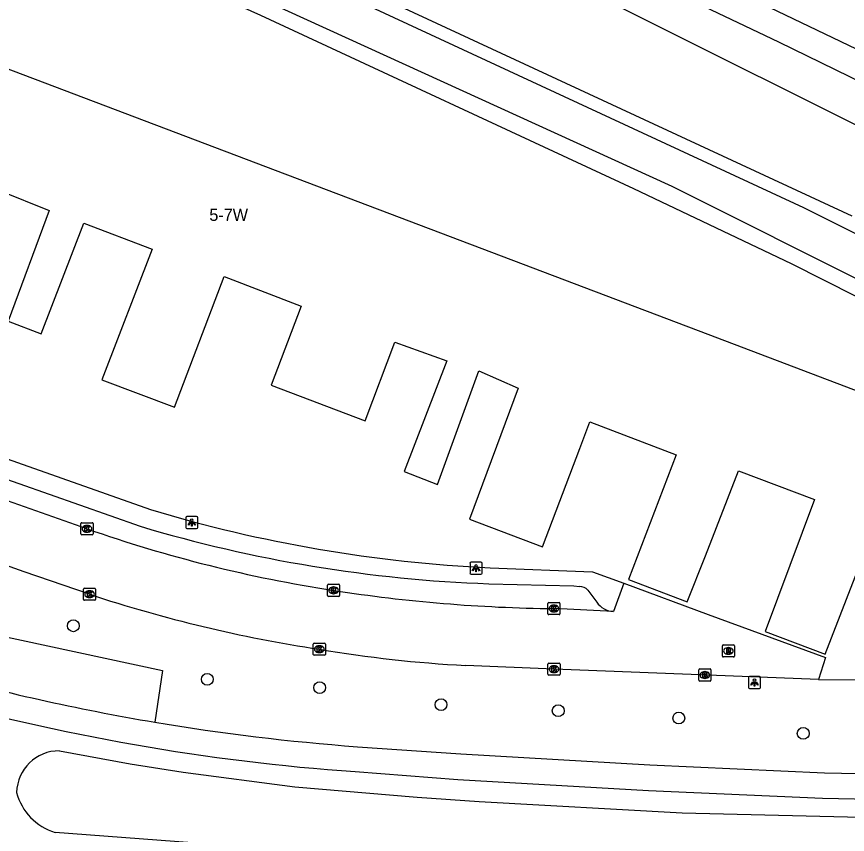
# Model space of a CAD drawing. Extents: x 163686 to 164493, y 382719 to 383870.
# Drawn here: x 163943.1 to 164011.7, y 383696.4 to 383764 of the extents above; entities that cross this region are included whole.
import ezdxf

# ---------------------------------------------------------------- set-up
doc = ezdxf.new("R2010")
doc.units = 0
for name, color, linetype in [('IMGEO_Boom', 7, 'Continuous'), ('IMGEO_Geluidsscherm', 7, 'Continuous'), ('IMGEO_Groenvoorziening', 7, 'Continuous'), ('IMGEO_Haag', 7, 'Continuous'), ('IMGEO_Kolk', 7, 'Continuous'), ('IMGEO_Lichtpunt', 7, 'Continuous'), ('IMGEO_Pand', 7, 'Continuous'), ('IMGEO_Pand_nummerreeks', 7, 'Continuous'), ('IMGEO_Parkeervlak_open', 7, 'Continuous'), ('IMGEO_Rijbaan_lokaal_open', 7, 'Continuous'), ('IMGEO_Rioolput', 7, 'Continuous'), ('IMGEO_Spoorbaan_halfverhard', 7, 'Continuous'), ('IMGEO_Voetpad_halfverhard', 7, 'Continuous'), ('IMGEO_Voetpad_open', 7, 'Continuous'), ('IMGEO_Waterloop', 7, 'Continuous')]:
    doc.layers.add(name, color=color, linetype=linetype)

msp = doc.modelspace()

# ---------------------------------------------------------------- linework, layer by layer
at = {"layer": 'IMGEO_Boom'}
for centre in [(163947.782, 383713.671), (163958.847, 383709.246), (163968.133, 383708.559), (163978.161, 383707.154), (163987.843, 383706.654), (163997.803, 383706.049), (164008.084, 383704.779)]:
    msp.add_circle(centre, 0.489, dxfattribs=at)
at = {"layer": 'IMGEO_Geluidsscherm'}
msp.add_lwpolyline([(163904.646, 383809.665), (163923.398, 383801.759), (163933.519, 383797.432), (163943.525, 383793.062), (163952.065, 383789.335), (163970.522, 383780.995), (163983.906, 383774.835), (163988.299, 383772.762), (163992.914, 383770.588), (163997.498, 383768.512), (164012.454, 383761.334), (164021.451, 383756.885), (164026.203, 383754.53), (164043.759, 383745.801), (164057.019, 383738.875), (164066.649, 383733.891), (164070.434, 383731.924), (164088.419, 383722.275), (164094.726, 383718.894), (164102.631, 383714.561), (164104.098, 383713.707), (164115.716, 383707.212), (164128.775, 383699.816), (164135.231, 383696.012)], dxfattribs=at)
at = {"layer": 'IMGEO_Groenvoorziening'}
for points in [[(164103.323, 383712.402), (164067.976, 383731.199), (164055.234, 383737.807), (164028.306, 383751.026), (164006.063, 383761.874), (163980.919, 383773.858), (163960.989, 383783.276), (163932.859, 383795.68), (163930.715, 383796.437), (163928.738, 383796.753), (163926.699, 383796.479), (163924.492, 383795.996), (163924.445, 383795.971)], [(163918.248, 383787.481), (163937.053, 383780.039), (163965.887, 383767.824), (164008.103, 383748.23), (164044.516, 383730.065), (164051.727, 383727.059), (164053.367, 383726.891), (164054.187, 383726.26), (164055.091, 383724.137), (164056.184, 383721.151), (164058.938, 383717.809), (164058.26, 383717.12)], [(163896.685, 383723.623), (163898.53, 383727.849), (163931.434, 383715.068), (163955.152, 383709.969), (163954.504, 383705.708)], [(164009.349, 383709.23), (164040.244, 383708.97), (164041.143, 383711.342)], [(163946.626, 383703.338), (163952.47, 383702.271), (163956.851, 383701.57), (163966.067, 383700.366), (163976.184, 383699.499), (163981.321, 383699.161), (163998.087, 383698.225), (164050.465, 383696.964), (164052.622, 383696.86), (164059.615, 383696.686), (164061.417, 383696.979), (164062.511, 383697.708), (164064.646, 383698.236), (164072.063, 383697.301), (164074.559, 383697.438), (164075.936, 383697.746), (164077.897, 383698.797)], [(164052.345, 383688.185), (164050.175, 383688.655), (164038.308, 383689.82), (164008.862, 383692.068), (163994.067, 383693.289), (163968.93, 383694.886), (163946.267, 383696.593)]]:
    msp.add_lwpolyline(points, dxfattribs=at)
for centre, radius, start, end in [((163946.612, 383699.821), 3.517, 89.76501, 178.68922), ((163947.644, 383701.089), 4.702, 194.62984, 252.9655)]:
    msp.add_arc(centre, radius, start, end, dxfattribs=at)
at = {"layer": 'IMGEO_Haag'}
msp.add_lwpolyline([(163917.127, 383785.53), (163925.6, 383782.084), (163925.953, 383782.579), (163929.25, 383781.442), (163929.22, 383780.664), (163940.072, 383776.071), (163997.216, 383750), (164047.874, 383724.612)], dxfattribs=at)
at = {"layer": 'IMGEO_Kolk'}
for p, q in [((163948.407, 383721.258), (163948.407, 383722.11)), ((163948.482, 383722.184), (163949.334, 383722.184)), ((163948.895, 383721.964), (163948.92, 383721.964)), ((163949.408, 383722.11), (163949.408, 383721.258)), ((163948.918, 383721.404), (163948.893, 383721.404)), ((163949.334, 383721.184), (163948.482, 383721.184)), ((163948.618, 383715.85), (163948.618, 383716.702)), ((163948.693, 383716.776), (163949.545, 383716.776)), ((163949.106, 383716.556), (163949.131, 383716.556)), ((163949.619, 383716.702), (163949.619, 383715.85)), ((163968.78, 383716.173), (163968.78, 383717.025)), ((163968.855, 383717.099), (163969.707, 383717.099)), ((163969.268, 383716.879), (163969.293, 383716.879)), ((163969.781, 383717.025), (163969.781, 383716.173)), ((163949.545, 383715.776), (163948.693, 383715.776)), ((163949.129, 383715.996), (163949.104, 383715.996)), ((163969.707, 383716.099), (163968.855, 383716.099)), ((163969.291, 383716.319), (163969.266, 383716.319)), ((163986.985, 383714.666), (163986.985, 383715.518)), ((163987.06, 383715.592), (163987.912, 383715.592)), ((163987.473, 383715.372), (163987.498, 383715.372)), ((163987.986, 383715.518), (163987.986, 383714.666)), ((163987.912, 383714.592), (163987.06, 383714.592)), ((163987.496, 383714.812), (163987.471, 383714.812)), ((163967.606, 383711.311), (163967.606, 383712.163)), ((163967.681, 383712.237), (163968.533, 383712.237)), ((163968.094, 383712.017), (163968.119, 383712.017)), ((163968.607, 383712.163), (163968.607, 383711.311)), ((163968.533, 383711.237), (163967.681, 383711.237)), ((163968.117, 383711.457), (163968.092, 383711.457)), ((163986.995, 383709.659), (163986.995, 383710.511)), ((163987.07, 383710.585), (163987.922, 383710.585)), ((163987.483, 383710.365), (163987.508, 383710.365)), ((163987.996, 383710.511), (163987.996, 383709.659)), ((163987.506, 383709.805), (163987.481, 383709.805)), ((163999.459, 383709.176), (163999.459, 383710.028)), ((163999.534, 383710.102), (164000.386, 383710.102)), ((163999.947, 383709.882), (163999.972, 383709.882)), ((164000.46, 383710.028), (164000.46, 383709.176)), ((163987.922, 383709.585), (163987.07, 383709.585)), ((164000.386, 383709.102), (163999.534, 383709.102)), ((163999.97, 383709.322), (163999.945, 383709.322))]:
    msp.add_line(p, q, dxfattribs=at)
for points in [[(163948.407, 383721.258), (163948.407, 383722.11)], [(163948.482, 383722.184), (163949.334, 383722.184)], [(163949.408, 383722.11), (163949.408, 383721.258)], [(163948.728, 383721.884), (163948.851, 383721.884), (163948.851, 383721.733), (163948.981, 383721.884), (163949.145, 383721.884), (163948.999, 383721.733), (163949.152, 383721.484), (163949, 383721.484), (163948.915, 383721.648), (163948.851, 383721.581), (163948.851, 383721.484), (163948.728, 383721.484), (163948.728, 383721.884)], [(163949.334, 383721.184), (163948.482, 383721.184)], [(163948.618, 383715.85), (163948.618, 383716.702)], [(163948.693, 383716.776), (163949.545, 383716.776)], [(163948.939, 383716.476), (163949.062, 383716.476), (163949.062, 383716.325), (163949.192, 383716.476), (163949.356, 383716.476), (163949.21, 383716.325), (163949.363, 383716.076), (163949.211, 383716.076), (163949.126, 383716.24), (163949.062, 383716.173), (163949.062, 383716.076), (163948.939, 383716.076), (163948.939, 383716.476)], [(163949.619, 383716.702), (163949.619, 383715.85)], [(163968.78, 383716.173), (163968.78, 383717.025)], [(163968.855, 383717.099), (163969.707, 383717.099)], [(163969.101, 383716.799), (163969.224, 383716.799), (163969.224, 383716.648), (163969.354, 383716.799), (163969.518, 383716.799), (163969.372, 383716.648), (163969.525, 383716.399), (163969.373, 383716.399), (163969.288, 383716.563), (163969.224, 383716.496), (163969.224, 383716.399), (163969.101, 383716.399), (163969.101, 383716.799)], [(163969.781, 383717.025), (163969.781, 383716.173)], [(163949.545, 383715.776), (163948.693, 383715.776)], [(163969.707, 383716.099), (163968.855, 383716.099)], [(163986.985, 383714.666), (163986.985, 383715.518)], [(163987.06, 383715.592), (163987.912, 383715.592)], [(163987.306, 383715.292), (163987.429, 383715.292), (163987.429, 383715.141), (163987.559, 383715.292), (163987.723, 383715.292), (163987.577, 383715.141), (163987.73, 383714.892), (163987.578, 383714.892), (163987.493, 383715.056), (163987.429, 383714.989), (163987.429, 383714.892), (163987.306, 383714.892), (163987.306, 383715.292)], [(163987.986, 383715.518), (163987.986, 383714.666)], [(163987.912, 383714.592), (163987.06, 383714.592)], [(163967.606, 383711.311), (163967.606, 383712.163)], [(163967.681, 383712.237), (163968.533, 383712.237)], [(163967.927, 383711.937), (163968.05, 383711.937), (163968.05, 383711.786), (163968.18, 383711.937), (163968.344, 383711.937), (163968.198, 383711.786), (163968.351, 383711.537), (163968.199, 383711.537), (163968.114, 383711.701), (163968.05, 383711.634), (163968.05, 383711.537), (163967.927, 383711.537), (163967.927, 383711.937)], [(163968.607, 383712.163), (163968.607, 383711.311)], [(163968.533, 383711.237), (163967.681, 383711.237)], [(163986.995, 383709.659), (163986.995, 383710.511)], [(163987.07, 383710.585), (163987.922, 383710.585)], [(163987.316, 383710.285), (163987.439, 383710.285), (163987.439, 383710.134), (163987.569, 383710.285), (163987.733, 383710.285), (163987.587, 383710.134), (163987.74, 383709.885), (163987.588, 383709.885), (163987.503, 383710.049), (163987.439, 383709.982), (163987.439, 383709.885), (163987.316, 383709.885), (163987.316, 383710.285)], [(163987.996, 383710.511), (163987.996, 383709.659)], [(163999.459, 383709.176), (163999.459, 383710.028)], [(163999.534, 383710.102), (164000.386, 383710.102)], [(163999.78, 383709.802), (163999.903, 383709.802), (163999.903, 383709.651), (164000.033, 383709.802), (164000.197, 383709.802), (164000.051, 383709.651), (164000.204, 383709.402), (164000.052, 383709.402), (163999.967, 383709.566), (163999.903, 383709.499), (163999.903, 383709.402), (163999.78, 383709.402), (163999.78, 383709.802)], [(164000.46, 383710.028), (164000.46, 383709.176)], [(163987.922, 383709.585), (163987.07, 383709.585)], [(164000.386, 383709.102), (163999.534, 383709.102)]]:
    msp.add_lwpolyline(points, dxfattribs=at)
for centre, start, end in [((163948.484, 383722.108), 91.55205, 178.44795), ((163948.484, 383722.108), 91.55205, 178.44795), ((163949.332, 383722.108), 1.55205, 88.44795), ((163949.332, 383722.108), 1.55205, 88.44795), ((163948.484, 383721.26), 181.55205, 268.44795), ((163948.484, 383721.26), 181.55205, 268.44795), ((163949.332, 383721.26), 271.55205, 358.44795), ((163949.332, 383721.26), 271.55205, 358.44795), ((163948.695, 383716.7), 91.55205, 178.44795), ((163948.695, 383716.7), 91.55205, 178.44795), ((163949.543, 383716.7), 1.55205, 88.44795), ((163949.543, 383716.7), 1.55205, 88.44795), ((163968.857, 383717.023), 91.55205, 178.44795), ((163968.857, 383717.023), 91.55205, 178.44795), ((163969.705, 383717.023), 1.55205, 88.44795), ((163969.705, 383717.023), 1.55205, 88.44795), ((163948.695, 383715.852), 181.55205, 268.44795), ((163948.695, 383715.852), 181.55205, 268.44795), ((163949.543, 383715.852), 271.55205, 358.44795), ((163949.543, 383715.852), 271.55205, 358.44795), ((163968.857, 383716.175), 181.55205, 268.44795), ((163968.857, 383716.175), 181.55205, 268.44795), ((163969.705, 383716.175), 271.55205, 358.44795), ((163969.705, 383716.175), 271.55205, 358.44795), ((163987.062, 383715.516), 91.55205, 178.44795), ((163987.062, 383715.516), 91.55205, 178.44795), ((163987.91, 383715.516), 1.55205, 88.44795), ((163987.91, 383715.516), 1.55205, 88.44795), ((163987.062, 383714.668), 181.55205, 268.44795), ((163987.062, 383714.668), 181.55205, 268.44795), ((163987.91, 383714.668), 271.55205, 358.44795), ((163987.91, 383714.668), 271.55205, 358.44795), ((163967.683, 383712.161), 91.55205, 178.44795), ((163967.683, 383712.161), 91.55205, 178.44795), ((163968.531, 383712.161), 1.55205, 88.44795), ((163968.531, 383712.161), 1.55205, 88.44795), ((163967.683, 383711.313), 181.55205, 268.44795), ((163967.683, 383711.313), 181.55205, 268.44795), ((163968.531, 383711.313), 271.55205, 358.44795), ((163968.531, 383711.313), 271.55205, 358.44795), ((163987.072, 383710.509), 91.55205, 178.44795), ((163987.072, 383710.509), 91.55205, 178.44795), ((163987.92, 383710.509), 1.55205, 88.44795), ((163987.92, 383710.509), 1.55205, 88.44795), ((163987.072, 383709.661), 181.55205, 268.44795), ((163987.072, 383709.661), 181.55205, 268.44795), ((163987.92, 383709.661), 271.55205, 358.44795), ((163987.92, 383709.661), 271.55205, 358.44795), ((163999.536, 383710.026), 91.55205, 178.44795), ((163999.536, 383710.026), 91.55205, 178.44795), ((164000.384, 383710.026), 1.55205, 88.44795), ((164000.384, 383710.026), 1.55205, 88.44795), ((163999.536, 383709.178), 181.55205, 268.44795), ((163999.536, 383709.178), 181.55205, 268.44795), ((164000.384, 383709.178), 271.55205, 358.44795), ((164000.384, 383709.178), 271.55205, 358.44795)]:
    msp.add_arc(centre, 0.0765, start, end, dxfattribs=at)
for centre, major_axis, ratio, start_param, end_param in [((163948.894, 383721.684), (-0.387, 0.002), 0.722429, 4.712389, 7.853982), ((163948.919, 383721.684), (-0.39, 0.002), 0.717154, 1.570796, 4.712389), ((163949.105, 383716.276), (-0.387, 0.002), 0.722429, 4.712389, 7.853982), ((163949.13, 383716.276), (-0.39, 0.002), 0.717154, 1.570796, 4.712389), ((163969.267, 383716.599), (-0.387, 0.002), 0.722429, 4.712389, 7.853982), ((163969.292, 383716.599), (-0.39, 0.002), 0.717154, 1.570796, 4.712389), ((163987.472, 383715.092), (-0.387, 0.002), 0.722429, 4.712389, 7.853982), ((163987.497, 383715.092), (-0.39, 0.002), 0.717154, 1.570796, 4.712389), ((163968.093, 383711.737), (-0.387, 0.002), 0.722429, 4.712389, 7.853982), ((163968.118, 383711.737), (-0.39, 0.002), 0.717154, 1.570796, 4.712389), ((163987.482, 383710.085), (-0.387, 0.002), 0.722429, 4.712389, 7.853982), ((163987.507, 383710.085), (-0.39, 0.002), 0.717154, 1.570796, 4.712389), ((163999.946, 383709.602), (-0.387, 0.002), 0.722429, 4.712389, 7.853982), ((163999.971, 383709.602), (-0.39, 0.002), 0.717154, 1.570796, 4.712389)]:
    msp.add_ellipse(centre, major_axis=major_axis, ratio=ratio, start_param=start_param, end_param=end_param, dxfattribs=at)
at = {"layer": 'IMGEO_Lichtpunt'}
for p, q in [((163957.97, 383722.694), (163957.162, 383722.694)), ((163957.97, 383722.694), (163957.162, 383722.694)), ((163957.068, 383722.599), (163957.068, 383721.792)), ((163957.068, 383722.599), (163957.068, 383721.792)), ((163958.064, 383721.792), (163958.064, 383722.599)), ((163958.064, 383721.792), (163958.064, 383722.599)), ((163957.162, 383721.698), (163957.97, 383721.698)), ((163957.162, 383721.698), (163957.97, 383721.698)), ((163980.553, 383718.822), (163980.553, 383718.015)), ((163980.553, 383718.822), (163980.553, 383718.015)), ((163981.455, 383718.917), (163980.647, 383718.917)), ((163981.455, 383718.917), (163980.647, 383718.917)), ((163981.549, 383718.015), (163981.549, 383718.822)), ((163981.549, 383718.015), (163981.549, 383718.822)), ((163980.647, 383717.921), (163981.455, 383717.921)), ((163980.647, 383717.921), (163981.455, 383717.921)), ((164003.559, 383709.386), (164003.559, 383708.579)), ((164003.559, 383709.386), (164003.559, 383708.579)), ((164004.461, 383709.481), (164003.653, 383709.481)), ((164004.461, 383709.481), (164003.653, 383709.481)), ((164004.555, 383708.579), (164004.555, 383709.386)), ((164004.555, 383708.579), (164004.555, 383709.386)), ((164003.653, 383708.485), (164004.461, 383708.485)), ((164003.653, 383708.485), (164004.461, 383708.485))]:
    msp.add_line(p, q, dxfattribs=at)
for points in [[(163957.442, 383722.263), (163957.481, 383722.235), (163957.293, 383721.973), (163957.255, 383722), (163957.442, 383722.263)], [(163957.544, 383722.215), (163957.591, 383722.215), (163957.591, 383721.893), (163957.544, 383721.893), (163957.544, 383722.215)], [(163957.654, 383722.235), (163957.692, 383722.262), (163957.879, 383722), (163957.84, 383721.972), (163957.654, 383722.235)], [(163980.927, 383718.486), (163980.966, 383718.458), (163980.778, 383718.196), (163980.74, 383718.223), (163980.927, 383718.486)], [(163981.029, 383718.438), (163981.076, 383718.438), (163981.076, 383718.116), (163981.029, 383718.116), (163981.029, 383718.438)], [(163981.139, 383718.458), (163981.177, 383718.485), (163981.364, 383718.223), (163981.325, 383718.195), (163981.139, 383718.458)], [(164003.933, 383709.05), (164003.972, 383709.022), (164003.784, 383708.76), (164003.746, 383708.787), (164003.933, 383709.05)], [(164004.035, 383709.002), (164004.082, 383709.002), (164004.082, 383708.68), (164004.035, 383708.68), (164004.035, 383709.002)], [(164004.145, 383709.022), (164004.183, 383709.049), (164004.37, 383708.787), (164004.331, 383708.759), (164004.145, 383709.022)]]:
    msp.add_lwpolyline(points, dxfattribs=at)
for centre in [(163957.567, 383722.397), (163981.052, 383718.62), (164004.058, 383709.184)]:
    msp.add_circle(centre, 0.0994, dxfattribs=at)
for centre, start, end in [((163957.162, 383722.599), 90, 180), ((163957.162, 383722.599), 90, 180), ((163957.97, 383722.599), 0, 90), ((163957.97, 383722.599), 0, 90), ((163957.162, 383721.792), 180, 270), ((163957.162, 383721.792), 180, 270), ((163957.97, 383721.792), 270, 0), ((163957.97, 383721.792), 270, 360), ((163980.647, 383718.822), 90, 180), ((163980.647, 383718.822), 90, 180), ((163981.455, 383718.822), 0, 90), ((163981.455, 383718.822), 0, 90), ((163980.647, 383718.015), 180, 270), ((163980.647, 383718.015), 180, 270), ((163981.455, 383718.015), 270, 0), ((163981.455, 383718.015), 270, 360), ((164003.653, 383709.386), 90, 180), ((164003.653, 383709.386), 90, 180), ((164004.461, 383709.386), 0, 90), ((164004.461, 383709.386), 0, 90), ((164003.653, 383708.579), 180, 270), ((164003.653, 383708.579), 180, 270), ((164004.461, 383708.579), 270, 0), ((164004.461, 383708.579), 270, 360)]:
    msp.add_arc(centre, 0.0946, start, end, dxfattribs=at)
at = {"layer": 'IMGEO_Pand'}
for points in [[(164039.947, 383712.219), (164043.447, 383721.331), (164000.221, 383737.735), (163967.903, 383750), (163926.182, 383765.833), (163908.921, 383772.356), (163912.033, 383780.556), (163907.624, 383782.265), (163902.961, 383784.071), (163902.883, 383783.906), (163898.149, 383785.657), (163897.16, 383783.089), (163901.839, 383781.245), (163900.256, 383777.071), (163891.508, 383780.444), (163893.291, 383785.221), (163888.199, 383787.154), (163886.36, 383782.413), (163877.112, 383785.964), (163875.452, 383781.576), (163873.682, 383776.899), (163870.654, 383778.081), (163870.578, 383777.878)], [(163941.661, 383749.62), (163945.776, 383747.981), (163942.393, 383738.823), (163945.111, 383737.779), (163948.654, 383746.934), (163954.285, 383744.776), (163950.129, 383734), (163956.151, 383731.724), (163960.246, 383742.524), (163966.607, 383740.063), (163964.122, 383733.538), (163971.884, 383730.606), (163974.342, 383737.107), (163978.646, 383735.571), (163975.124, 383726.404), (163977.858, 383725.354), (163981.277, 383734.722), (163984.535, 383733.287), (163980.509, 383722.476), (163986.548, 383720.184), (163989.635, 383728.317), (163990.466, 383730.506), (163997.579, 383727.798), (163993.654, 383717.489), (163998.502, 383715.643), (164000, 383719.46), (164002.75, 383726.466), (164009.022, 383724.11), (164004.952, 383713.2), (164009.909, 383711.319), (164014.145, 383722.269)]]:
    msp.add_lwpolyline(points, dxfattribs=at)
at = {"layer": 'IMGEO_Parkeervlak_open'}
msp.add_lwpolyline([(163927.718, 383779.818), (163937.219, 383775.777), (163963.237, 383764.103), (163994.048, 383749.785), (164007.093, 383743.6), (164025.776, 383734.155), (164045.844, 383723.752), (164041.143, 383711.342)], dxfattribs=at)
at = {"layer": 'IMGEO_Rijbaan_lokaal_open'}
for points in [[(163948.908, 383721.683), (163931.552, 383727.804), (163916.032, 383733.324), (163897.939, 383739.766), (163882.371, 383745.285), (163869.054, 383750), (163864.962, 383751.449), (163859.602, 383753.321)], [(163949.119, 383716.277), (163943.73, 383718.133), (163939.45, 383719.637), (163929.807, 383723.088), (163914.266, 383728.659), (163887.777, 383738.058)], [(163993.257, 383717.179), (163992.406, 383714.841)], [(163993.257, 383717.179), (164000.221, 383714.612), (164009.922, 383711.036), (164009.349, 383709.23)], [(163992.406, 383714.841), (163987.486, 383715.091)], [(164009.349, 383709.23), (164000.221, 383709.592), (163987.493, 383710.087), (163980.203, 383710.388)]]:
    msp.add_lwpolyline(points, dxfattribs=at)
for centre, radius, start, end in [((163986.435, 383828.69), 113.397, 250.67419, 261.3036), ((163988.818, 383841.864), 126.78, 261.13937, 269.39797), ((163985.062, 383824.638), 114.167, 251.64932, 261.45717), ((163985.948, 383816.784), 106.551, 260.3586, 266.90905)]:
    msp.add_arc(centre, radius, start, end, dxfattribs=at)
at = {"layer": 'IMGEO_Rioolput'}
for p, q in [((164001.401, 383711.165), (164001.401, 383712.017)), ((164001.476, 383712.091), (164002.328, 383712.091)), ((164001.889, 383711.871), (164001.914, 383711.871)), ((164002.402, 383712.017), (164002.402, 383711.165)), ((164002.328, 383711.091), (164001.476, 383711.091)), ((164001.912, 383711.311), (164001.887, 383711.311))]:
    msp.add_line(p, q, dxfattribs=at)
for points in [[(164001.401, 383711.165), (164001.401, 383712.017)], [(164001.476, 383712.091), (164002.328, 383712.091)], [(164001.99, 383711.789), (164001.738, 383711.791), (164001.738, 383711.391)], [(164001.916, 383711.71), (164001.862, 383711.71), (164001.862, 383711.629)], [(164002.402, 383712.017), (164002.402, 383711.165)], [(164002.328, 383711.091), (164001.476, 383711.091)], [(164001.738, 383711.391), (164001.862, 383711.391), (164001.862, 383711.553), (164001.873, 383711.553)], [(164001.862, 383711.629), (164001.914, 383711.629)], [(164001.92, 383711.524), (164001.991, 383711.391), (164002.131, 383711.391), (164002.066, 383711.517)]]:
    msp.add_lwpolyline(points, dxfattribs=at)
for centre, radius, start, end in [((164001.478, 383712.015), 0.0765, 91.55205, 178.44795), ((164001.478, 383712.015), 0.0765, 91.55205, 178.44795), ((164001.922, 383711.614), 0.0964, 77.00612, 93.18647), ((164001.936, 383711.671), 0.0378, 276.66336, 79.67722), ((164001.989, 383711.679), 0.109, 350.36119, 89.41601), ((164001.987, 383711.679), 0.112, 277.58423, 350.98172), ((164002.326, 383712.015), 0.0765, 1.55205, 88.44795), ((164002.326, 383712.015), 0.0765, 1.55205, 88.44795), ((164001.478, 383711.167), 0.0765, 181.55205, 268.44795), ((164001.478, 383711.167), 0.0765, 181.55205, 268.44795), ((164001.872, 383711.5), 0.0533, 26.02933, 88.69889), ((164001.898, 383711.818), 0.19, 274.7715, 282.96867), ((164001.971, 383711.464), 0.108, 29.51342, 73.79051), ((164002.326, 383711.167), 0.0765, 271.55205, 358.44795), ((164002.326, 383711.167), 0.0765, 271.55205, 358.44795)]:
    msp.add_arc(centre, radius, start, end, dxfattribs=at)
for centre, major_axis, ratio, start_param, end_param in [((164001.888, 383711.591), (-0.387, 0.002), 0.722429, 4.712389, 7.853982), ((164001.913, 383711.591), (-0.39, 0.002), 0.717154, 1.570796, 4.712389)]:
    msp.add_ellipse(centre, major_axis=major_axis, ratio=ratio, start_param=start_param, end_param=end_param, dxfattribs=at)
at = {"layer": 'IMGEO_Spoorbaan_halfverhard'}
msp.add_lwpolyline([(163862.986, 383826.192), (163867.503, 383824.485), (163886.122, 383817.204), (163904.646, 383809.665), (163923.398, 383801.759), (163933.519, 383797.432), (163943.525, 383793.062), (163952.065, 383789.335), (163970.522, 383780.995), (163983.906, 383774.835), (163988.299, 383772.762), (163992.914, 383770.588), (163997.498, 383768.512), (164012.454, 383761.334), (164021.451, 383756.885), (164026.203, 383754.53), (164043.759, 383745.801), (164057.019, 383738.875), (164066.649, 383733.891), (164070.434, 383731.924), (164088.419, 383722.275), (164094.726, 383718.894), (164102.631, 383714.561), (164104.098, 383713.707)], dxfattribs=at)
at = {"layer": 'IMGEO_Voetpad_halfverhard'}
for points in [[(163971.247, 383703.683), (163979.787, 383703.082), (163995.409, 383702.181), (164009.845, 383701.517), (164053.235, 383700.672)], [(163971.072, 383701.621), (163979.544, 383700.98), (163995.287, 383700.053), (164009.663, 383699.419), (164050.494, 383698.587), (164050.493, 383697.767), (164052.651, 383697.773), (164052.657, 383698.53), (164062.28, 383698.423), (164062.325, 383700.391)]]:
    msp.add_lwpolyline(points, dxfattribs=at)
for centre, radius, start, end in [((163984.823, 383885.797), 182.623, 254.35582, 260.44366), ((163983.56, 383879.114), 177.932, 254.13371, 265.97529), ((163984.765, 383885.678), 182.497, 260.45542, 265.75217)]:
    msp.add_arc(centre, radius, start, end, dxfattribs=at)
at = {"layer": 'IMGEO_Voetpad_open'}
for points in [[(163861.583, 383757.653), (163861.457, 383757.243), (163861.745, 383755.964), (163878.567, 383750), (163906.048, 383740.257), (163954.153, 383723.269)], [(163890.21, 383744.422), (163915.977, 383735.176), (163933.221, 383728.936), (163953.291, 383721.895)], [(163982.22, 383718.467), (163990.666, 383718.122), (163993.257, 383717.179)], [(163982.121, 383717.141), (163989.139, 383716.969), (163989.608, 383716.924)], [(163990.292, 383716.61), (163991.026, 383715.612)]]:
    msp.add_lwpolyline(points, dxfattribs=at)
for centre, radius, start, end in [((163987.587, 383834.262), 115.919, 253.23625, 267.34621), ((163986.203, 383831.693), 114.624, 253.31366, 267.95898), ((163989.565, 383715.929), 0.996, 43.14367, 87.54), ((163992.523, 383716.671), 1.834, 215.27913, 266.33707)]:
    msp.add_arc(centre, radius, start, end, dxfattribs=at)
at = {"layer": 'IMGEO_Waterloop'}
msp.add_lwpolyline([(164012.13, 383747.515), (163960.658, 383771.411), (163919.278, 383788.217), (163919.425, 383789.668), (163919.866, 383791.181), (163920.434, 383792.085), (163921.464, 383792.842), (163922.431, 383793.115), (163924.155, 383793.536), (163925.753, 383793.515), (163927.141, 383793.368), (163929.012, 383793.01), (163930.925, 383792.274), (163976.733, 383772.911), (164050.718, 383735.952)], dxfattribs=at)

# ---------------------------------------------------------------- texts
at = {"layer": 'IMGEO_Pand_nummerreeks'}
msp.add_text('5-7W', height=1, rotation=360, dxfattribs=at).set_placement((163959.017, 383747.117))

doc.saveas('drawing.dxf')
